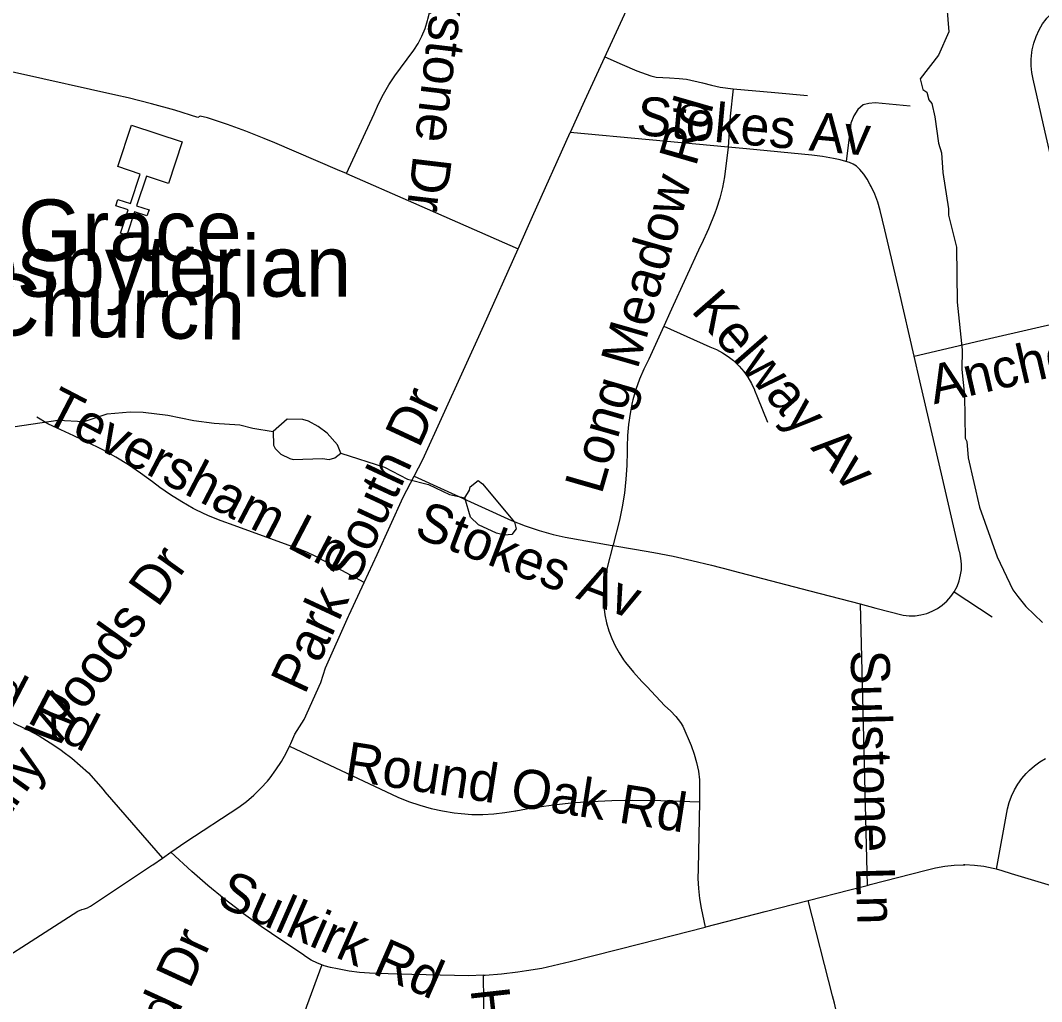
# Model space of a CAD drawing. Extents: x 1383679 to 1536984, y 460658 to 651027.
# Drawn here: x 1447127 to 1449622, y 510666 to 513063 of the extents above; entities that cross this region are included whole.
import ezdxf

# ---------------------------------------------------------------- set-up
doc = ezdxf.new("R2010")
doc.units = 0
for name, color, linetype in [('Exist Cultural Church CELL', 7, 'Continuous'), ('Exist Cultural Church Label', 7, 'Continuous'), ('Exist Hydrographic Misc Water Feature', 7, 'Continuous'), ('Exist Road Non-System Type 51', 7, 'Continuous'), ('Exist Road Non-System Type 51 Label', 7, 'Continuous')]:
    doc.layers.add(name, color=color, linetype=linetype)

msp = doc.modelspace()

# ---------------------------------------------------------------- linework, layer by layer
at = {"layer": 'Exist Cultural Church CELL'}
msp.add_lwpolyline([(1447488.8, 512664.9), (1447434.7, 512682.7), (1447410.8, 512610.4), (1447441.2, 512600.3), (1447436.2, 512585.2), (1447405.8, 512595.2), (1447386.9, 512538.1), (1447371.7, 512543.1), (1447390.6, 512600.2), (1447360.2, 512610.3), (1447365.2, 512625.5), (1447395.6, 512615.4), (1447419.5, 512687.7), (1447364.8, 512705.9), (1447398.2, 512807), (1447522.2, 512766)], close=True, dxfattribs=at)
at = {"layer": 'Exist Hydrographic Misc Water Feature'}
for points in [[(1449390.5, 513095.1), (1449395.3, 513034.9), (1449370.2, 512977.8), (1449324.9, 512920.4), (1449332.2, 512894.6), (1449341.7, 512888.1), (1449346.4, 512868.6), (1449353.7, 512859.8), (1449361.1, 512827.7), (1449369.8, 512763.5), (1449377.3, 512739.3), (1449380.4, 512691.3), (1449394.7, 512603), (1449394.3, 512587), (1449414, 512508.7), (1449416.1, 512374.5), (1449427.8, 512258.3), (1449426.9, 512210.3), (1449433.5, 512146.2), (1449435.5, 512042.1), (1449439.3, 512034.1), (1449442.5, 511994), (1449470.1, 511873.4), (1449513.7, 511752.5), (1449552.1, 511671.7), (1449563.8, 511655.4), (1449583.3, 511631), (1449624.6, 511592.2)], [(1447114.2, 512070.5), (1447218.5, 512086.3), (1447282.5, 512083), (1447339, 512101.8), (1447395.1, 512106.6), (1447427.2, 512105.9), (1447487.1, 512098.7), (1447550.8, 512085.4), (1447600.6, 512079.1), (1447662.7, 512075.1), (1447694.6, 512066.4), (1447744.5, 512058.5)], [(1447909.6, 512005.9), (1447901.9, 512026.1), (1447876.5, 512054.6), (1447854.8, 512071), (1447831, 512083.5), (1447817.1, 512087.8), (1447779.1, 512088.6), (1447744.5, 512058.5)], [(1447744.5, 512058.5), (1447745.7, 512025.3), (1447749.6, 512017.3), (1447763.4, 512003), (1447785.1, 511992.5), (1447793.1, 511990.3), (1447865.2, 511992.9), (1447881.2, 511990.5), (1447895.3, 511994.2), (1447909.6, 512005.9)], [(1447909.6, 512005.9), (1448016.9, 511971.7), (1448072.4, 511942.5), (1448124.2, 511929.4), (1448175.7, 511904.4), (1448212.5, 511896.6)], [(1448212.5, 511896.6), (1448223.9, 511915.3), (1448226.1, 511923.3), (1448245.4, 511939.3), (1448256.3, 511930.7), (1448334.4, 511837.1), (1448338.1, 511821), (1448327.9, 511807.2), (1448309.8, 511805.6), (1448289.9, 511810), (1448246.3, 511830.9), (1448226.7, 511849.3), (1448212.5, 511896.6)]]:
    msp.add_lwpolyline(points, dxfattribs=at)
at = {"layer": 'Exist Road Non-System Type 51'}
for p, q in [((1448855.9, 512753.5), (1448470.3, 512788.9)), ((1449408.5, 511667.3), (1449501.6, 511605.7)), ((1449178.4, 511637.4), (1449195.5, 510949.8)), ((1447473.9, 511016.3), (1447494.6, 511030.7)), ((1449434.2, 511000), (1449430.9, 511000.1))]:
    msp.add_line(p, q, dxfattribs=at)
for points in [[(1448760.8, 513412.5), (1448752.8, 513395.8), (1448716.2, 513322.5), (1448692.3, 513273.6), (1448626.8, 513130), (1448597.2, 513066), (1448505.3, 512866.7), (1448470.3, 512788.9)], [(1449734.1, 512340.5), (1449723.2, 512388.9), (1449696.4, 512505), (1449672.5, 512609.7), (1449631, 512789.8), (1449601.3, 512919.8), (1449598, 512935.4), (1449596.3, 512951.9), (1449596.4, 512968.5), (1449598.1, 512984.8), (1449599.2, 512991.1), (1449603.1, 513007.6), (1449608.7, 513023.9), (1449615.8, 513039.6), (1449624.5, 513054.5), (1449632.9, 513066), (1449634.5, 513068.2), (1449636.2, 513070.3), (1449649.5, 513083.7), (1449663.9, 513095.8), (1449676.3, 513104.6), (1449793.1, 513185.7), (1449831.6, 513211.1)], [(1447923.6, 512688.7), (1447991.4, 512834.8), (1448002.1, 512859.5), (1448014.1, 512883), (1448027.3, 512905.8), (1448041.9, 512927.8), (1448055.4, 512946), (1448087.8, 512990.1), (1448098.5, 513007), (1448107.8, 513024.8), (1448115.5, 513043.4), (1448121.7, 513062.5), (1448122.6, 513066), (1448126.3, 513081.9), (1448128.6, 513095.8), (1448129.5, 513121.7), (1448129.2, 513132.4)], [(1448554.8, 512973.8), (1448597.5, 512955.5), (1448632.8, 512940.2), (1448667.4, 512927.7), (1448680.6, 512924), (1448713.1, 512922.6), (1448736.6, 512921.3), (1448754.6, 512919.8), (1448793.4, 512910.3), (1448815.5, 512905.1), (1448836.5, 512900.3), (1448868.5, 512896.1)], [(1447923.6, 512688.7), (1447901.9, 512698.2), (1447748.3, 512763.6), (1447722.6, 512774.7), (1447677.9, 512792.6), (1447632.6, 512809), (1447583.7, 512824.9), (1447566.5, 512828.7), (1447560.5, 512826.1), (1447504.2, 512843.5), (1447447.4, 512859.3), (1447390.3, 512873.5), (1447359.7, 512880.5), (1447120, 512933.9), (1447056, 512947.8)], [(1448868.5, 512896.1), (1448861.1, 512828.9), (1448855.9, 512753.5)], [(1448868.5, 512896.1), (1448969.9, 512886.9), (1449050.2, 512879.8)], [(1449300.8, 512853.6), (1449215.1, 512861.7), (1449199.9, 512860.4), (1449186.2, 512856.8), (1449173.1, 512845.7), (1449163.1, 512829.9), (1449155.8, 512811.6), (1449152.6, 512784.2), (1449144.2, 512718.6)], [(1448342.8, 512504.9), (1448377.8, 512583.7), (1448470.3, 512788.9)], [(1448855.9, 512753.5), (1448847.2, 512681), (1448842.4, 512654.7), (1448835.9, 512628.6), (1448828, 512603.2), (1448824, 512592.1), (1448808.1, 512553.9), (1448790.7, 512516.6), (1448787.7, 512510.4), (1448718.1, 512357.4), (1448714, 512348.3), (1448699.9, 512317.3), (1448699.3, 512315.9)], [(1449310.7, 512242.8), (1449274.1, 512402), (1449239.1, 512551.6), (1449227.8, 512598.6), (1449221.9, 512618.6), (1449214.5, 512638.1), (1449205.7, 512657), (1449203.2, 512661.7), (1449196.1, 512674.9), (1449187.7, 512687.2), (1449178.1, 512698.5), (1449176.5, 512700.1), (1449169.6, 512706.7), (1449161.7, 512712), (1449153, 512716), (1449143.8, 512718.4), (1449129.5, 512722.2), (1449113.6, 512725.6), (1449086.7, 512730.7), (1449060.5, 512734.1), (1448901.2, 512749.4), (1448855.9, 512753.5)], [(1447923.6, 512688.7), (1448087.3, 512617.4), (1448342.8, 512504.9)], [(1448089, 511949.3), (1448110.1, 511989.9), (1448259.6, 512317.4), (1448342.8, 512504.9)], [(1449310.7, 512242.8), (1449473.3, 512281.2), (1449473.4, 512281.3), (1449473.5, 512281.3), (1449618.5, 512314.5), (1449734.1, 512340.5)], [(1448699.3, 512315.9), (1448662.1, 512235), (1448650.1, 512210.7), (1448639.8, 512186.3), (1448631, 512161.4), (1448623.5, 512135.8), (1448621.9, 512129.3), (1448616.4, 512102.6), (1448612.5, 512075.7), (1448610.1, 512048.5), (1448609.2, 512021.2), (1448609.3, 512009.9), (1448608.7, 511975.9), (1448606.5, 511941.9), (1448602.7, 511908.1), (1448597.3, 511874.4), (1448590.6, 511842.1), (1448575.1, 511781.6), (1448574.7, 511780.2)], [(1448699.3, 512315.9), (1448811.7, 512265.5), (1448827.6, 512258.7), (1448842.2, 512251), (1448856.1, 512242), (1448869.1, 512231.8), (1448881.3, 512220.3), (1448883.4, 512218.2), (1448894.5, 512205), (1448904.4, 512191), (1448913.1, 512176.3), (1448920.5, 512160.5), (1448920.9, 512159.8), (1448928.2, 512141.9), (1448952.4, 512081.7)], [(1449408.5, 511667.3), (1449415.4, 511680.2), (1449420.7, 511694), (1449424.2, 511708.1), (1449425.9, 511720.5), (1449426.3, 511734.8), (1449425, 511749.3), (1449422, 511763.1), (1449421.6, 511764.7), (1449379.7, 511944.5), (1449324.6, 512182.2), (1449310.7, 512242.8)], [(1447966.8, 511689.5), (1447846.8, 511754.1), (1447826.9, 511763.9), (1447806.6, 511772.3), (1447790, 511777.9), (1447648.8, 511828.8), (1447617.4, 511840.1), (1447586.3, 511853), (1447555.9, 511867.4), (1447549, 511870.9), (1447521, 511886.6), (1447493.8, 511903.7), (1447467.6, 511922.1), (1447449.9, 511935.7), (1447420.7, 511957.2), (1447390.9, 511977.3), (1447360.1, 511996.2), (1447328.5, 512013.7), (1447318.9, 512018.7), (1447257.5, 512047.9), (1447225.5, 512062.4), (1447225.4, 512062.5), (1447195.9, 512076.7), (1447194, 512077.7), (1447166.8, 512093.3)], [(1447966.8, 511689.5), (1447998.4, 511757.9), (1448062.5, 511898.1), (1448089, 511949.3)], [(1448089, 511949.3), (1448327, 511840.9), (1448360.5, 511828.1), (1448394.4, 511816.9), (1448428.7, 511807.3), (1448457.6, 511800.4), (1448572.7, 511780.5), (1448574.7, 511780.2)], [(1448574.7, 511780.2), (1448560.9, 511726.3), (1448556.3, 511706), (1448553.3, 511685.8), (1448551.7, 511665.4), (1448551.7, 511644.9), (1448553.1, 511624.4), (1448555, 511610.4), (1448559.1, 511590.9), (1448564.6, 511571.7), (1448571.6, 511553.1), (1448579.9, 511535), (1448589.6, 511517.5), (1448600.7, 511500.8), (1448605.4, 511494.3), (1448624.9, 511470.6), (1448645.5, 511447.9), (1448657.8, 511435.3), (1448701.6, 511388.7), (1448715.4, 511376.1), (1448728, 511362.5), (1448739.4, 511347.8), (1448745.3, 511339.1), (1448765.9, 511291.4), (1448773.3, 511270.6), (1448779.1, 511249.8), (1448783.4, 511228.6), (1448786.2, 511207.2), (1448786.4, 511157.5), (1448786.3, 511153.6)], [(1448574.7, 511780.2), (1448627, 511771.2), (1448674.8, 511763.4), (1448722, 511754), (1448767.1, 511743.6), (1448815.1, 511732.4), (1448862.6, 511719.7), (1448864.9, 511719), (1449055.4, 511669.4), (1449178.4, 511637.4)], [(1447784.4, 511289.5), (1447786.9, 511294.8), (1447787.6, 511296.4), (1447797.8, 511319.5), (1447820, 511355), (1447861.1, 511445), (1447872.2, 511481), (1447928.8, 511607.2), (1447930.3, 511610.5), (1447966.8, 511689.5)], [(1449178.4, 511637.4), (1449217.1, 511627.3), (1449284, 511610.3), (1449298.4, 511608.6), (1449312.9, 511608.6), (1449327.3, 511610.4), (1449341.4, 511614), (1449354.9, 511619.4), (1449367.6, 511626.3), (1449379.1, 511634.5), (1449379.7, 511635), (1449390.3, 511644.3), (1449400.1, 511655.2), (1449408.5, 511667.3)], [(1447106.6, 511348.2), (1447115.6, 511343.6), (1447144.7, 511329.7), (1447172.4, 511314.7), (1447199.5, 511298.3), (1447225.8, 511280.6), (1447230.8, 511277), (1447252.6, 511260.5), (1447273.3, 511243), (1447293, 511224.3), (1447311.6, 511204.6), (1447329.2, 511183.7), (1447333.5, 511178.2), (1447473.9, 511016.3)], [(1447494.6, 511030.7), (1447531.2, 511056.1), (1447660.3, 511140.8), (1447679.4, 511154.9), (1447697.5, 511170.3), (1447714.5, 511186.9), (1447730.4, 511204.5), (1447736.9, 511212.5), (1447751.4, 511231.8), (1447764.6, 511252), (1447776.4, 511273.1), (1447784.4, 511289.5)], [(1447784.4, 511289.5), (1448048.9, 511165.5), (1448075.4, 511154.7), (1448102.5, 511145.4), (1448130.2, 511137.7), (1448158.2, 511131.5), (1448186.4, 511127), (1448203.6, 511125), (1448230.2, 511123.2), (1448257, 511122.9), (1448283.8, 511124.4), (1448310.4, 511127.4), (1448336.6, 511132), (1448337.6, 511132.2), (1448376.4, 511139.1), (1448423.9, 511145.8), (1448471.5, 511151), (1448519.4, 511154.6), (1448521.8, 511154.8), (1448571.8, 511157.2), (1448621.7, 511158), (1448691.6, 511156.8), (1448786.3, 511153.6)], [(1449511.8, 510989.1), (1449538.7, 511136.6), (1449543, 511152.6), (1449548.7, 511168.1), (1449555.8, 511183), (1449564.2, 511197.3), (1449573.7, 511210.8), (1449584.6, 511223.4), (1449592.7, 511231.5), (1449605, 511242.2), (1449618, 511251.5), (1449631.9, 511259.7)], [(1448786.3, 511153.6), (1448782.9, 510990), (1448782.3, 510966.2), (1448783.3, 510941.8), (1448785.9, 510917.6), (1448790.1, 510893.9), (1448800, 510848)], [(1447863, 510755.7), (1447852.9, 510759.7), (1447837.7, 510767.3), (1447823.4, 510776.3), (1447815.9, 510781.8), (1447765.3, 510814.7), (1447715.5, 510848.9), (1447666.7, 510884.4), (1447666, 510884.9), (1447625, 510916.6), (1447585, 510949.6), (1447545.9, 510983.8), (1447494.6, 511030.7)], [(1446540.1, 510428), (1446678.1, 510516.1), (1446693.3, 510523.3), (1446704.1, 510527.5), (1446715.7, 510533.6), (1446726, 510540.7), (1446972.4, 510697.6), (1447267.6, 510886.7), (1447276.9, 510890.4), (1447283.9, 510892.2), (1447290.7, 510894.6), (1447296.9, 510898.4), (1447297.9, 510899.1), (1447447.4, 510998), (1447450.6, 511000.2), (1447473.9, 511016.3)], [(1449195.5, 510949.8), (1449202.8, 510951.7), (1449340, 510987.1), (1449362.7, 510992.7), (1449385.4, 510996.6), (1449408.3, 510999.1), (1449431.5, 511000), (1449434.2, 511000)], [(1449511.8, 510989.1), (1449503.5, 510991.3), (1449480.9, 510995.7), (1449458, 510998.6), (1449434.8, 511000), (1449434.2, 511000)], [(1449825.6, 510894.9), (1449548.3, 510977.9), (1449525.8, 510985.4), (1449511.8, 510989.1)], [(1449051.6, 510912.8), (1449153.7, 510939), (1449195.5, 510949.8)], [(1448800, 510848), (1448801.8, 510848.5), (1448946.4, 510885.8), (1449051.6, 510912.8)], [(1449126.8, 510605), (1449126.6, 510607.8), (1449123.9, 510625), (1449122, 510633.1), (1449121.4, 510636.7), (1449116.1, 510662), (1449111.3, 510680.1), (1449051.6, 510912.8)], [(1448257.2, 510730.3), (1448262.5, 510730.5), (1448302.5, 510733.6), (1448342.4, 510738.3), (1448363.6, 510741.5), (1448400.7, 510747.6), (1448470.2, 510763.4), (1448640.6, 510807.3), (1448800, 510848)], [(1447863, 510755.7), (1447826.3, 510653.6), (1447817.9, 510628.5), (1447811, 510603.2), (1447805.6, 510577.6), (1447801.7, 510551.5), (1447801.1, 510545.8), (1447799, 510513.9), (1447798.4, 510482.9), (1447798, 510359.1), (1447796.3, 510317.4), (1447796, 510314.5)], [(1448257.2, 510730.3), (1448222.2, 510729), (1448048.3, 510732.7), (1447980.1, 510735.4), (1447955.1, 510736.9), (1447930.2, 510740), (1447905.6, 510744.7), (1447901.6, 510745.6), (1447884.9, 510748.8), (1447868.7, 510753.5), (1447863, 510755.7)], [(1448257.2, 510730.3), (1448260.3, 510539.4), (1448261.9, 510508.8), (1448264.9, 510478.4), (1448269.6, 510448.2), (1448275.7, 510418.2), (1448279.4, 510403.1), (1448309.4, 510298.2)]]:
    msp.add_lwpolyline(points, dxfattribs=at)

# ---------------------------------------------------------------- texts
at = {"layer": 'Exist Cultural Church Label'}
for s, rotation, p in [('Grace', 0, (1447121.5, 512475.4)), ('Presbyterian', 0, (1446809.2, 512388)), ('Church', 358.9186, (1447028.8, 512294.6))]:
    msp.add_text(s, height=150, rotation=rotation, dxfattribs=at).set_placement(p)
at = {"layer": 'Exist Road Non-System Type 51 Label'}
for s, rotation, p in [('Parkstone Dr', 263.2225, (1448158.5, 513338.3)), ('Long Meadow Rd', 73.96, (1448546.8, 511902.7)), ('Stokes Av', 354.8064, (1448629.8, 512783.9)), ('Kelway Av', 311.1227, (1448763.2, 512353.3)), ('Anchor St', 12.9954, (1449359.1, 512124.8)), ('Teversham Ln', 332.4961, (1447180, 512086.6)), ('Park South Dr', 65.0953, (1447821.5, 511413.3)), ('Stokes Av', 339.1462, (1448085.6, 511803)), ('Mahogany Woods Dr', 54.452, (1446846.7, 510764.2)), ('Old Reid Rd', 332.4119, (1446670.8, 511594.5)), ('Sulstone Ln', 271.4143, (1449155.3, 511524)), ('Round Oak Rd', 351.1782, (1447916, 511207.7)), ('Sulkirk Rd', 336.253, (1447602.8, 510903.2)), ('Willowood Dr', 65.3375, (1447284.4, 510135.9)), ('Harbin Av', 276.34, (1448226.5, 510695.6))]:
    msp.add_text(s, height=95, rotation=rotation, dxfattribs=at).set_placement(p)

doc.saveas('drawing.dxf')
